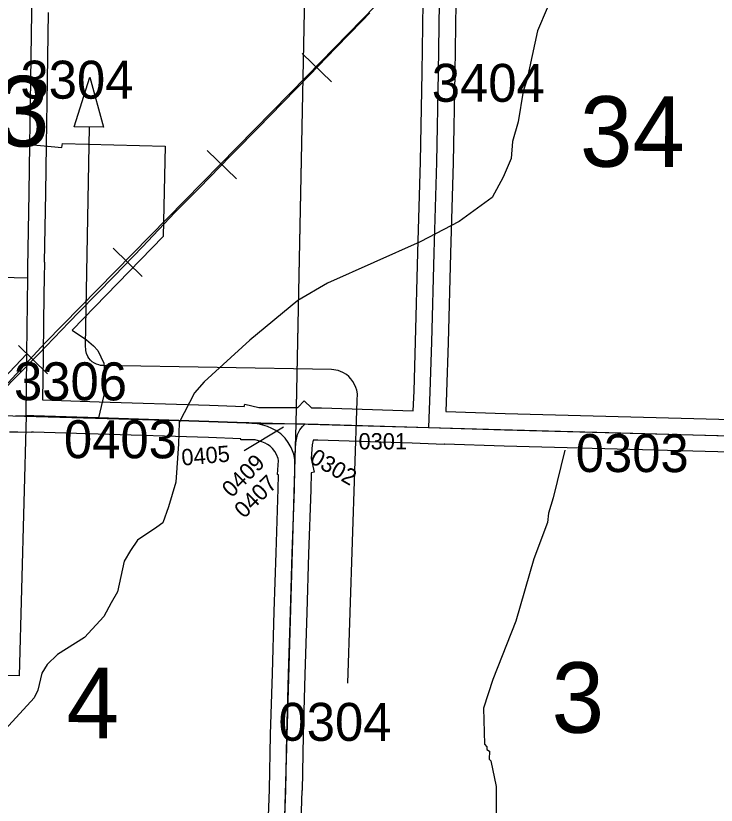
# Model space of a CAD drawing. Extents: x -132.8 to -73.3, y -60 to -26.
# Drawn here: x -113.339 to -112.048, y -45.31 to -43.856 of the extents above; entities that cross this region are included whole.
import ezdxf

# ---------------------------------------------------------------- set-up
doc = ezdxf.new("R2010")
doc.units = 0
for name, color, linetype in [('tdCoCorpBndry', 7, 'Continuous'), ('tdCoDirctArrow', 7, 'Continuous'), ('tdCoHydroRiver', 7, 'Continuous'), ('tdCoRRCL', 7, 'Continuous'), ('tdCoSecRdNmbr', 7, 'Continuous'), ('tdCoSecRteBand', 7, 'Continuous'), ('tdCoSecRteCL', 7, 'Continuous'), ('tdCoSectLine', 7, 'Continuous'), ('tdCoSectLinePart', 7, 'Continuous'), ('tdCoSectNmbr', 7, 'Continuous'), ('tdCoSurfAsphalt', 7, 'Continuous'), ('tdCoSurfGravel', 7, 'Continuous'), ('tdCoSurfGravelUnbanded', 7, 'Continuous'), ('tdCoTwpBndryShd', 7, 'Continuous')]:
    doc.layers.add(name, color=color, linetype=linetype)

msp = doc.modelspace()

# ---------------------------------------------------------------- linework, layer by layer
at = {"layer": 'tdCoCorpBndry'}
msp.add_lwpolyline([(-113.4375, -44.6041), (-113.3181, -44.4785), (-113.3166, -44.3386), (-113.3164, -44.3201), (-113.3137, -44.1817), (-113.3126, -44.0928), (-113.2539, -44.0986), (-113.2528, -44.091), (-113.0633, -44.096), (-113.067, -44.2623), (-113.2348, -44.4347), (-113.2086, -44.4526), (-113.1956, -44.4635), (-113.1873, -44.4721), (-113.1767, -44.4957), (-113.1736, -44.5275), (-113.1764, -44.555), (-113.1864, -44.5967), (-113.3054, -44.5929), (-113.3196, -44.5928), (-113.3325, -45.0717), (-113.803, -45.0661)], dxfattribs=at)
at = {"layer": 'tdCoDirctArrow'}
msp.add_lwpolyline([(-113.231, -44.0604), (-113.2021, -43.9684), (-113.1772, -44.0608)], close=True, dxfattribs=at)
msp.add_lwpolyline([(-112.7268, -45.0857), (-112.7098, -44.5646), (-112.7092, -44.5525), (-112.7104, -44.5453), (-112.7119, -44.5407), (-112.7143, -44.5352), (-112.7175, -44.5297), (-112.7215, -44.5246), (-112.7251, -44.5205), (-112.7293, -44.5169), (-112.736, -44.5127), (-112.7445, -44.5091), (-112.7568, -44.5073), (-113.178, -44.5001), (-113.1823, -44.4998), (-113.1858, -44.4991), (-113.1898, -44.4976), (-113.1937, -44.4957), (-113.1977, -44.4931), (-113.2011, -44.4899), (-113.204, -44.4865), (-113.2059, -44.4834), (-113.2084, -44.478), (-113.2096, -44.4723), (-113.21, -44.4625), (-113.2029, -44.061)], dxfattribs=at)
at = {"layer": 'tdCoHydroRiver'}
for points in [[(-112.3417, -43.7991), (-112.377, -43.8834), (-112.3966, -43.9744), (-112.4034, -43.9947), (-112.4128, -44.0513), (-112.4232, -44.0873), (-112.4255, -44.1188), (-112.4406, -44.1531), (-112.4605, -44.1904), (-112.5216, -44.2346), (-112.5936, -44.2722), (-112.7644, -44.3483), (-112.8188, -44.3801), (-112.9075, -44.4535), (-112.9915, -44.5303), (-113.0094, -44.5503), (-113.0376, -44.6048), (-113.0386, -44.6442), (-113.0435, -44.7151), (-113.0573, -44.7605), (-113.0675, -44.7902), (-113.0788, -44.7978), (-113.1141, -44.8221), (-113.1272, -44.8407), (-113.1388, -44.8609), (-113.1513, -44.9174), (-113.1628, -44.9376), (-113.1761, -44.9625), (-113.2118, -45.0011), (-113.2615, -45.0329), (-113.2809, -45.0513), (-113.2908, -45.0669), (-113.2979, -45.0982), (-113.3046, -45.1123), (-113.3581, -45.1708)], [(-112.3271, -44.6561), (-112.3483, -44.7439), (-112.3569, -44.772), (-112.3589, -44.7893), (-112.3843, -44.8565), (-112.4172, -44.9709), (-112.4594, -45.0786), (-112.4765, -45.1318), (-112.475, -45.1981), (-112.4704, -45.203), (-112.4705, -45.2077), (-112.4659, -45.211), (-112.4662, -45.2252), (-112.4632, -45.2284), (-112.4533, -45.276), (-112.4527, -45.4401)]]:
    msp.add_lwpolyline(points, dxfattribs=at)
at = {"layer": 'tdCoRRCL'}
for p, q in [((-112.8111, -43.9253), (-112.7571, -43.9773)), ((-112.9859, -44.104), (-112.9319, -44.1561)), ((-113.1595, -44.2838), (-113.1057, -44.336)), ((-113.3335, -44.4629), (-113.2801, -44.5155))]:
    msp.add_line(p, q, dxfattribs=at)
for points in [[(-113.2841, -44.4574), (-112.8026, -43.9667), (-112.4216, -43.576)], [(-113.3612, -44.5446), (-113.338, -44.5209), (-113.2966, -44.4789), (-113.2402, -44.4202), (-113.2218, -44.4012), (-113.1576, -44.3356), (-113.105, -44.2815), (-113.0454, -44.2183), (-113.0001, -44.1728), (-112.9439, -44.1145), (-112.9357, -44.1062), (-112.8924, -44.0624), (-112.8463, -44.0152), (-112.7969, -43.9646), (-112.7819, -43.949), (-112.7483, -43.9143), (-112.701, -43.8654), (-112.6862, -43.8503)], [(-112.6862, -43.8503), (-112.701, -43.8654), (-112.7483, -43.9143), (-112.7819, -43.949), (-112.7969, -43.9646), (-112.8463, -44.0152), (-112.8924, -44.0624), (-112.9357, -44.1062), (-112.9439, -44.1145), (-113.0001, -44.1728), (-113.0454, -44.2183), (-113.105, -44.2815), (-113.1576, -44.3356), (-113.2218, -44.4012), (-113.2402, -44.4202), (-113.2966, -44.4789), (-113.338, -44.5209), (-113.3612, -44.5446)], [(-113.5488, -44.7455), (-113.5293, -44.7224), (-113.2841, -44.4574)]]:
    msp.add_lwpolyline(points, dxfattribs=at)
at = {"layer": 'tdCoSecRdNmbr'}
msp.add_line((-112.9176, -44.6564), (-112.8455, -44.6128), dxfattribs=at)
at = {"layer": 'tdCoSecRteBand'}
for points in [[(-112.6063, -44.5833), (-112.6047, -44.5472), (-112.602, -44.4564), (-112.5976, -44.2917), (-112.5976, -44.2917), (-112.5976, -44.2917), (-112.5929, -44.1244), (-112.5897, -43.9601), (-112.5872, -43.7873)], [(-112.5273, -43.7883), (-112.5297, -43.961), (-112.5297, -43.9611), (-112.5297, -43.9612), (-112.5329, -44.1257), (-112.5329, -44.1258), (-112.5329, -44.1259), (-112.5376, -44.2934), (-112.5421, -44.4581), (-112.5421, -44.4581), (-112.5421, -44.4582), (-112.5448, -44.5492), (-112.5448, -44.5494), (-112.5448, -44.5496), (-112.5463, -44.5851), (-112.4371, -44.5885), (-111.9506, -44.6015)], [(-113.2792, -43.8497), (-113.2817, -44.0149), (-113.2826, -44.0936), (-113.2826, -44.0943), (-113.2826, -44.0943), (-113.2837, -44.1821), (-113.2837, -44.1822), (-113.2837, -44.1823), (-113.2862, -44.3093), (-113.2858, -44.3093), (-113.2866, -44.3391), (-113.2869, -44.3689), (-113.2881, -44.4788), (-113.2881, -44.4839), (-113.2881, -44.4839), (-113.2881, -44.484), (-113.2892, -44.5634), (-113.1851, -44.5667), (-112.9818, -44.573), (-112.9817, -44.5731), (-112.9816, -44.5731), (-112.9176, -44.5756), (-112.9166, -44.5713), (-112.8906, -44.5772), (-112.8354, -44.5776), (-112.8186, -44.5777), (-112.8071, -44.5653), (-112.7937, -44.5778), (-112.7754, -44.5779), (-112.7754, -44.578), (-112.6063, -44.5833)], [(-113.3095, -44.6235), (-113.335, -44.6227), (-113.35, -44.6226)], [(-112.8754, -45.396), (-112.8712, -45.2816), (-112.869, -45.1804), (-112.869, -45.1803), (-112.869, -45.1802), (-112.8658, -45.0675), (-112.8658, -45.0675), (-112.8658, -45.0675), (-112.8623, -44.9536), (-112.8591, -44.8453), (-112.8591, -44.8452), (-112.8591, -44.8452), (-112.8552, -44.7272), (-112.8546, -44.7014), (-112.8564, -44.7012), (-112.8547, -44.6754), (-112.8554, -44.6717), (-112.8581, -44.6642), (-112.8615, -44.6588), (-112.8655, -44.6532), (-112.8697, -44.6489), (-112.8747, -44.6456), (-112.8794, -44.643), (-112.8855, -44.6405), (-112.8912, -44.6386), (-112.8975, -44.6372), (-112.9242, -44.6371), (-112.9242, -44.6354), (-112.9838, -44.633), (-113.1869, -44.6266), (-113.3059, -44.6229), (-113.3094, -44.6229), (-113.3095, -44.6235)], [(-111.9522, -44.6615), (-112.4387, -44.6485), (-112.4388, -44.6485), (-112.4389, -44.6485), (-112.5486, -44.6451), (-112.549, -44.6451), (-112.549, -44.6454), (-112.5787, -44.6441), (-112.6085, -44.6432), (-112.7818, -44.6379), (-112.7909, -44.6378), (-112.7926, -44.6463), (-112.7943, -44.6713), (-112.7891, -44.6967), (-112.7945, -44.6978), (-112.7952, -44.7288), (-112.7952, -44.7289), (-112.7952, -44.7291), (-112.7992, -44.8471), (-112.8024, -44.9553), (-112.8024, -44.9553), (-112.8024, -44.9554), (-112.8058, -45.0693), (-112.809, -45.1818), (-112.8112, -45.2831), (-112.8112, -45.2833), (-112.8113, -45.2835), (-112.8154, -45.398)]]:
    msp.add_lwpolyline(points, dxfattribs=at)
at = {"layer": 'tdCoSecRteCL'}
msp.add_line((-112.894, -44.6072), (-112.8056, -44.6077), dxfattribs=at)
for points in [[(-113.3166, -44.3386), (-113.3164, -44.3201), (-113.3137, -44.1817), (-113.3126, -44.0933), (-113.3126, -44.0933), (-113.3117, -44.0145), (-113.3092, -43.8493), (-113.307, -43.6757), (-113.3041, -43.522), (-113.3009, -43.3578), (-113.2974, -43.1896), (-113.2946, -43.0921)], [(-112.5776, -44.6142), (-112.5748, -44.5483), (-112.572, -44.4573), (-112.5676, -44.2926), (-112.5629, -44.1251), (-112.5597, -43.9606), (-112.5573, -43.7877), (-112.5538, -43.6277), (-112.5501, -43.4536), (-112.5459, -43.2899), (-112.542, -43.1466), (-112.5414, -43.1141), (-112.5413, -43.112)], [(-114.8142, -44.3083), (-114.5763, -44.3136), (-114.345, -44.3195), (-113.9122, -44.3269), (-113.4671, -44.3348), (-113.3166, -44.3386)], [(-113.3196, -44.5928), (-113.3181, -44.4836), (-113.3181, -44.4785), (-113.3166, -44.3386)], [(-113.3389, -44.5925), (-113.3384, -44.5925), (-113.3344, -44.5927), (-113.3196, -44.5928)], [(-113.3196, -44.5928), (-113.3192, -44.5928), (-113.3054, -44.5929), (-113.186, -44.5967), (-112.9828, -44.603), (-112.914, -44.6057), (-112.894, -44.6072)], [(-112.8245, -44.6733), (-112.8264, -44.6637), (-112.8309, -44.6511), (-112.8366, -44.642), (-112.8425, -44.6339), (-112.8504, -44.6257), (-112.8592, -44.6198), (-112.8666, -44.6159), (-112.875, -44.6124), (-112.8832, -44.6097), (-112.894, -44.6072)], [(-112.8245, -44.6733), (-112.8224, -44.6424), (-112.8194, -44.6273), (-112.8152, -44.6187), (-112.8101, -44.6125), (-112.8056, -44.6077)], [(-112.8056, -44.6077), (-112.7812, -44.6079), (-112.5776, -44.6142)], [(-112.5776, -44.6142), (-112.4379, -44.6185), (-111.9514, -44.6315), (-111.8249, -44.6353)], [(-112.8501, -45.5871), (-112.8476, -45.5036), (-112.8454, -45.3971), (-112.8412, -45.2824), (-112.839, -45.1811), (-112.8358, -45.0684), (-112.8324, -44.9544), (-112.8292, -44.8462), (-112.8252, -44.7281), (-112.8242, -44.6879), (-112.8245, -44.6733)]]:
    msp.add_lwpolyline(points, dxfattribs=at)
at = {"layer": 'tdCoSectLine'}
for points in [[(-112.8222, -44.6076), (-112.8016, -43.604)], [(-113.824, -44.5794), (-112.8222, -44.6076)], [(-112.8504, -45.5871), (-112.8222, -44.6076)], [(-112.8222, -44.6076), (-111.8253, -44.6353)]]:
    msp.add_lwpolyline(points, dxfattribs=at)
at = {"layer": 'tdCoSectLinePart'}
msp.add_lwpolyline([(-112.8216, -44.5777), (-112.8016, -43.604)], dxfattribs=at)
at = {"layer": 'tdCoSurfAsphalt'}
msp.add_lwpolyline([(-112.8454, -45.3971), (-112.8412, -45.2824), (-112.839, -45.1811), (-112.8358, -45.0684), (-112.8324, -44.9544), (-112.8292, -44.8462), (-112.8252, -44.7281), (-112.8242, -44.6879), (-112.8245, -44.6733), (-112.8264, -44.6637), (-112.8309, -44.6511), (-112.8366, -44.642), (-112.8425, -44.6339), (-112.8504, -44.6257), (-112.8592, -44.6198), (-112.8666, -44.6159), (-112.875, -44.6124), (-112.8832, -44.6097), (-112.894, -44.6072), (-112.914, -44.6057), (-112.9828, -44.603), (-113.186, -44.5967), (-113.3054, -44.5929), (-113.3192, -44.5928), (-113.3196, -44.5928), (-113.3181, -44.4836), (-113.3181, -44.4785), (-113.3166, -44.3386), (-113.3164, -44.3201), (-113.3137, -44.1817), (-113.3126, -44.0933), (-113.3126, -44.0933), (-113.3117, -44.0145), (-113.3092, -43.8493)], dxfattribs=at)
at = {"layer": 'tdCoSurfGravel'}
msp.add_line((-113.3389, -44.5925), (-113.3384, -44.5925), dxfattribs=at)
for points in [[(-112.5776, -44.6142), (-112.5748, -44.5483), (-112.572, -44.4573), (-112.5676, -44.2926), (-112.5629, -44.1251), (-112.5597, -43.9606), (-112.5573, -43.7877), (-112.5538, -43.6277), (-112.5501, -43.4536), (-112.5459, -43.2899), (-112.542, -43.1466), (-112.5414, -43.1141)], [(-113.4671, -44.3348), (-113.3166, -44.3386)], [(-112.894, -44.6072), (-112.8056, -44.6077), (-112.7812, -44.6079), (-112.5776, -44.6142)], [(-112.8245, -44.6733), (-112.8224, -44.6424), (-112.8194, -44.6273), (-112.8152, -44.6187), (-112.8101, -44.6125), (-112.8056, -44.6077)], [(-112.5776, -44.6142), (-112.4379, -44.6185), (-111.9514, -44.6315), (-111.8249, -44.6353), (-111.5758, -44.6426), (-111.4826, -44.6453), (-111.1788, -44.6532), (-111.0409, -44.6587), (-110.8286, -44.6638), (-110.7871, -44.6648), (-110.5376, -44.6722), (-110.0826, -44.6843), (-109.8315, -44.6899)]]:
    msp.add_lwpolyline(points, dxfattribs=at)
at = {"layer": 'tdCoSurfGravelUnbanded'}
msp.add_lwpolyline([(-113.3384, -44.5925), (-113.3344, -44.5927), (-113.3196, -44.5928)], dxfattribs=at)
at = {"layer": 'tdCoTwpBndryShd'}
msp.add_lwpolyline([(-115.7834, -44.5349), (-114.8143, -44.5585), (-113.824, -44.5794), (-112.8222, -44.6076), (-111.8253, -44.6353), (-110.8289, -44.6638), (-110.5115, -44.6731), (-110.5003, -44.6718), (-109.8307, -44.6899), (-108.8747, -44.7153), (-107.876, -44.7382), (-106.8809, -44.7609), (-105.884, -44.7875)], dxfattribs=at)

# ---------------------------------------------------------------- texts
at = {"layer": 'tdCoSecRdNmbr'}
for s, height, rotation, p in [('3304', 0.07, 359.9147, (-113.3301, -44.0082)), ('3404', 0.07, 359.9153, (-112.5721, -44.014)), ('3306', 0.07, 359.9147, (-113.342, -44.564)), ('0403', 0.07, 359.9148, (-113.25, -44.6708)), ('0301', 0.03, 359.9151, (-112.707, -44.6546)), ('0303', 0.07, 359.9154, (-112.3069, -44.6963)), ('0405', 0.03, 4.915, (-113.0321, -44.6846)), ('0302', 0.03, 329.9151, (-112.7992, -44.6777)), ('0409', 0.03, 44.9151, (-112.9408, -44.745)), ('0407', 0.03, 44.9151, (-112.918, -44.7833)), ('0304', 0.07, 359.9151, (-112.8546, -45.1916))]:
    msp.add_text(s, height=height, rotation=rotation, dxfattribs=at).set_placement(p)
at = {"layer": 'tdCoSectNmbr'}
for s, rotation, p in [('33', 359.9145, (-113.4702, -44.0962)), ('34', 359.9154, (-112.2991, -44.1337)), ('3', 359.9153, (-112.3513, -45.1768)), ('4', 359.9147, (-113.2451, -45.1867))]:
    msp.add_text(s, height=0.13, rotation=rotation, dxfattribs=at).set_placement(p)

doc.saveas('drawing.dxf')
